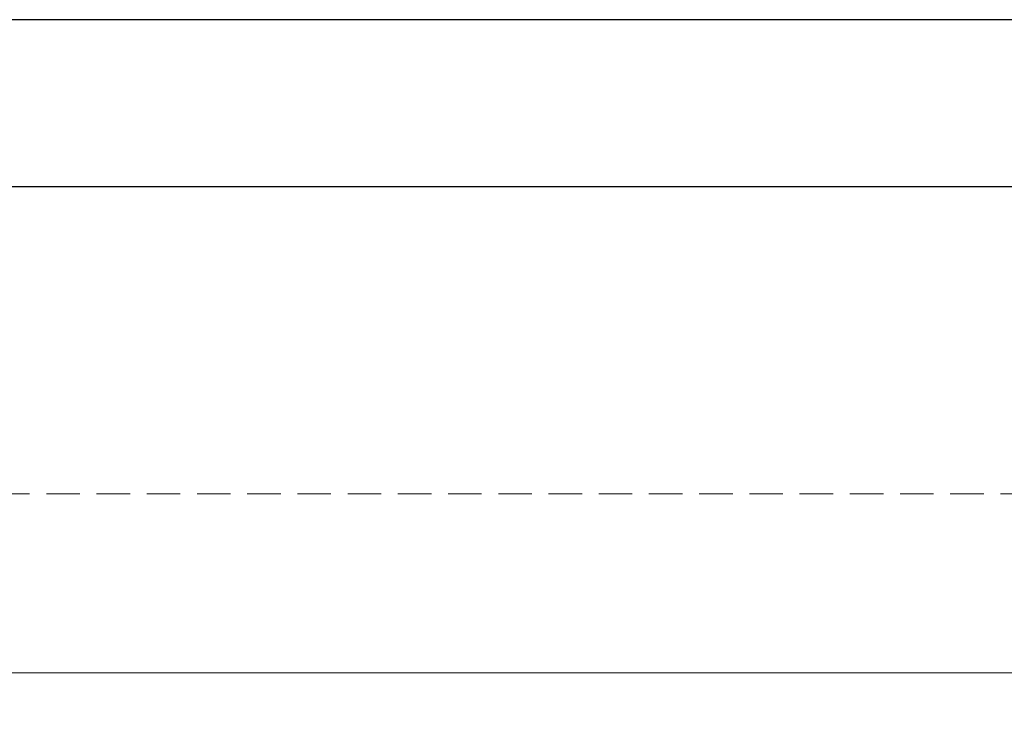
# Model space of a CAD drawing. Header units: millimetres. Extents: x 321 to 585, y -277 to 9.
# Tile 296 of 656: x 477.52 to 483.41, y -192.39 to -188.14. Entities that reach past the tile are written whole.
import ezdxf

# ---------------------------------------------------------------- set-up
doc = ezdxf.new("R2010")
doc.units = ezdxf.units.MM
doc.header["$MEASUREMENT"] = 0
doc.linetypes.add('JIS_02_2.0', pattern=[0.3, 0.2, -0.1])
doc.layers.get('0').update_dxf_attribs({"lineweight": 18})
doc.layers.add('DI-Área do detalhe', color=7, linetype='JIS_02_2.0', lineweight=9)
doc.layers.add('IFC-Laje-Contorno', color=134, linetype='Continuous', lineweight=5)
doc.layers.add('SEDUC_MARF', color=1, linetype='Continuous')
doc.layers.add('SEDUC_MARGG', color=7, linetype='Continuous')

msp = doc.modelspace()

# ---------------------------------------------------------------- linework, layer by layer
msp.add_lwpolyline([(468.5392, -189.141), (501.0013, -189.141), (501.0013, -212.278), (468.5392, -212.278)], close=True)
at = {"layer": 'DI-Área do detalhe'}
msp.add_lwpolyline([(470.4827, -190.9751), (488.8771, -190.9751), (488.8771, -203.1964), (470.4827, -203.1964), (470.4827, -190.9751)], dxfattribs=at)
at = {"layer": 'IFC-Laje-Contorno', "color": 7, "lineweight": 5}
msp.add_line((470.4827, -192.0466), (488.8771, -192.0466), dxfattribs=at)
at = {"layer": 'SEDUC_MARF', "color": 7}
msp.add_lwpolyline([(584.9392, -188.141), (466.0392, -188.141), (466.0392, -272.241), (584.9392, -272.241)], close=True, dxfattribs=at)
at = {"layer": 'SEDUC_MARGG'}
msp.add_lwpolyline([(468.5392, -271.241), (583.9392, -271.241), (583.9392, -189.141), (468.5392, -189.141), (468.5392, -271.241)], dxfattribs=at)

doc.saveas('drawing.dxf')
